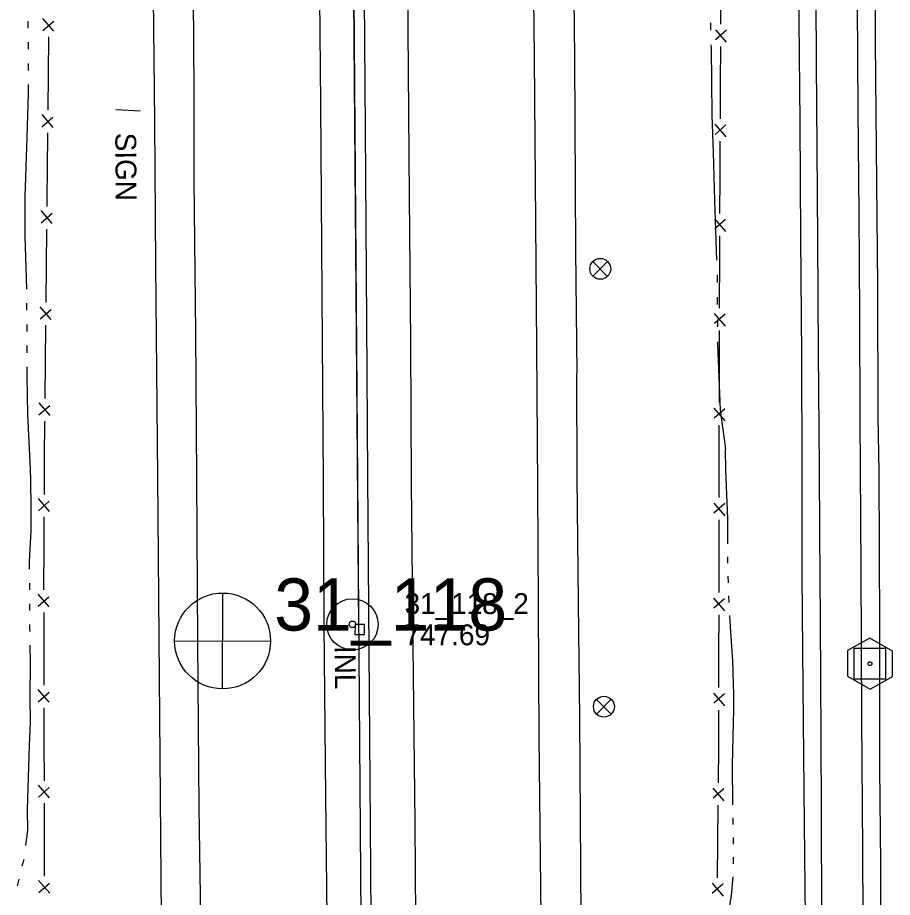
# Model space of a CAD drawing. Extents: x 589250 to 1188077, y 162953 to 363065.
# Drawn here: x 594176.5 to 594427.9, y 165345.1 to 165598.1 of the extents above; entities that cross this region are included whole.
import ezdxf

# ---------------------------------------------------------------- set-up
doc = ezdxf.new("R2010")
doc.units = 0
for name, color, linetype in [('E_DRN', 7, 'Continuous'), ('E_DRN_SS_UG', 7, 'Continuous'), ('E_DRN_Text', 7, 'Continuous'), ('E_FEN_P', 7, 'Continuous'), ('E_MAP_Control', 7, 'Continuous'), ('E_MAP_PassPoints', 7, 'Continuous'), ('E_MAP_PhotoCenter', 7, 'Continuous'), ('E_RDWY', 7, 'Continuous'), ('E_RDWY_Gravel', 7, 'Continuous'), ('E_SGN', 7, 'Continuous'), ('E_SGN_Text', 7, 'Continuous'), ('E_SIG', 7, 'Continuous'), ('E_WAL', 7, 'Continuous'), ('E_WTR_FlowLine', 7, 'Continuous')]:
    doc.layers.add(name, color=color, linetype=linetype)

msp = doc.modelspace()

# ---------------------------------------------------------------- linework, layer by layer
at = {"layer": 'E_DRN'}
for p, q in [((594273.43, 165423.57), (594273.42, 165420.7)), ((594276.12, 165423.56), (594273.43, 165423.57)), ((594276.11, 165420.69), (594276.12, 165423.56)), ((594273.42, 165420.7), (594276.11, 165420.69))]:
    msp.add_line(p, q, dxfattribs=at)
at = {"layer": 'E_DRN_SS_UG'}
for p, q in [((594277.34, 165065.31), (594265.99, 166521.85)), ((594277.34, 165065.31), (594265.99, 166521.85)), ((594274.55, 165422.65), (594271.85, 165769.44))]:
    msp.add_line(p, q, dxfattribs=at)
at = {"layer": 'E_FEN_P'}
for p, q in [((594378.53, 165606.6), (594378.48, 165596.22)), ((594183.7, 165594.36), (594186.86, 165597.09)), ((594186.9, 165594.16), (594183.73, 165597.87)), ((594377.02, 165594.62), (594380.15, 165590.99)), ((594380.17, 165594.44), (594377.07, 165591.73)), ((594185.31, 165582), (594185.41, 165592.55)), ((594378.45, 165589.78), (594378.4, 165579.39)), ((594185.21, 165571.45), (594185.31, 165582)), ((594378.4, 165579.39), (594378.36, 165569)), ((594183.44, 165566.73), (594186.6, 165569.46)), ((594186.64, 165566.53), (594183.48, 165570.23)), ((594376.89, 165567.41), (594380.03, 165563.78)), ((594380.04, 165567.23), (594376.94, 165564.52)), ((594185.05, 165554.37), (594185.15, 165564.92)), ((594378.32, 165562.57), (594378.28, 165552.18)), ((594184.98, 165546.48), (594185.05, 165554.37)), ((594378.28, 165552.18), (594378.23, 165541.79)), ((594184.95, 165543.82), (594184.98, 165546.48)), ((594183.18, 165539.09), (594186.34, 165541.83)), ((594186.38, 165538.89), (594183.22, 165542.6)), ((594376.76, 165540.2), (594379.9, 165536.57)), ((594379.92, 165540.02), (594376.82, 165537.31)), ((594184.77, 165526.73), (594184.88, 165537.28)), ((594378.2, 165535.36), (594378.15, 165524.97)), ((594184.66, 165516.18), (594184.77, 165526.73)), ((594378.15, 165524.97), (594378.12, 165518.7)), ((594378.12, 165518.7), (594378.11, 165514.58)), ((594182.89, 165511.46), (594186.05, 165514.19)), ((594186.09, 165511.26), (594182.92, 165514.97)), ((594376.65, 165512.99), (594379.79, 165509.36)), ((594379.8, 165512.81), (594376.71, 165510.1)), ((594184.48, 165499.1), (594184.59, 165509.65)), ((594378.1, 165508.15), (594378.07, 165497.76)), ((594184.37, 165488.55), (594184.48, 165499.1)), ((594378.07, 165497.76), (594378.05, 165487.37)), ((594182.6, 165483.83), (594185.76, 165486.56)), ((594185.8, 165483.63), (594182.63, 165487.33)), ((594376.59, 165485.78), (594379.73, 165482.15)), ((594379.74, 165485.6), (594376.65, 165482.89)), ((594184.19, 165471.47), (594184.3, 165482.02)), ((594378.03, 165480.94), (594378.01, 165470.55)), ((594184.14, 165460.99), (594184.19, 165471.47)), ((594378.01, 165470.55), (594378, 165460.11)), ((594185.59, 165456.11), (594182.42, 165459.77)), ((594182.41, 165456.29), (594185.53, 165459.02)), ((594376.54, 165458.51), (594379.7, 165454.87)), ((594379.7, 165458.34), (594376.6, 165455.6)), ((594184.06, 165444.02), (594184.11, 165454.5)), ((594377.99, 165453.65), (594377.98, 165443.21)), ((594184.03, 165436.05), (594184.06, 165444.02)), ((594377.98, 165443.21), (594377.97, 165432.77)), ((594184.03, 165433.54), (594184.03, 165436.05)), ((594185.51, 165428.67), (594182.32, 165432.31)), ((594182.33, 165428.83), (594185.44, 165431.58)), ((594376.51, 165431.16), (594379.67, 165427.53)), ((594379.67, 165431), (594376.57, 165428.26)), ((594184.07, 165416.57), (594184.05, 165427.05)), ((594377.96, 165426.31), (594377.95, 165415.87)), ((594184.09, 165406.09), (594184.07, 165416.57)), ((594377.95, 165415.87), (594377.94, 165405.43)), ((594185.57, 165401.22), (594182.38, 165404.86)), ((594182.39, 165401.38), (594185.5, 165404.13)), ((594376.48, 165403.82), (594379.64, 165400.18)), ((594379.65, 165403.65), (594376.54, 165400.92)), ((594184.13, 165389.13), (594184.1, 165399.61)), ((594377.94, 165398.97), (594377.93, 165393.18)), ((594377.93, 165393.18), (594377.89, 165388.53)), ((594184.15, 165378.65), (594184.13, 165389.13)), ((594377.89, 165388.53), (594377.8, 165378.09)), ((594185.63, 165373.77), (594182.44, 165377.42)), ((594182.45, 165373.93), (594185.55, 165376.69)), ((594376.32, 165376.49), (594379.45, 165372.83)), ((594379.48, 165376.3), (594376.36, 165373.59)), ((594184.18, 165361.68), (594184.16, 165372.16)), ((594377.74, 165371.63), (594377.65, 165361.19)), ((594184.21, 165351.2), (594184.18, 165361.68)), ((594377.65, 165361.19), (594377.55, 165350.75)), ((594185.68, 165346.33), (594182.5, 165349.97)), ((594182.51, 165346.49), (594185.61, 165349.24)), ((594376.08, 165349.15), (594379.21, 165345.49)), ((594379.24, 165348.96), (594376.12, 165346.25))]:
    msp.add_line(p, q, dxfattribs=at)
at = {"layer": 'E_MAP_Control'}
for p, q in [((594416.94, 165407.81), (594416.94, 165416.81)), ((594416.94, 165416.81), (594425.94, 165416.81)), ((594416.94, 165407.81), (594416.94, 165416.81)), ((594416.94, 165416.81), (594425.94, 165416.81)), ((594425.94, 165416.81), (594425.94, 165407.81)), ((594425.94, 165416.81), (594425.94, 165407.81)), ((594425.94, 165407.81), (594416.94, 165407.81)), ((594425.94, 165407.81), (594416.94, 165407.81))]:
    msp.add_line(p, q, dxfattribs=at)
msp.add_lwpolyline([(594415.03, 165416.07), (594415.03, 165408.68), (594421.49, 165404.96), (594427.89, 165408.62), (594427.89, 165415.95), (594421.37, 165419.68)], close=True, dxfattribs=at)
msp.add_lwpolyline([(594415.03, 165416.07), (594415.03, 165408.68), (594421.49, 165404.96), (594427.89, 165408.62), (594427.89, 165415.95), (594421.37, 165419.68)], close=True, dxfattribs=at)
msp.add_circle((594421.44, 165412.31), 0.546, dxfattribs=at)
msp.add_circle((594421.44, 165412.31), 0.546, dxfattribs=at)
at = {"layer": 'E_MAP_PassPoints'}
for radius in [7.38, 7.38, 0.945, 0.945]:
    msp.add_circle((594272.68, 165423.62), radius, dxfattribs=at)
at = {"layer": 'E_MAP_PhotoCenter'}
for p, q in [((594235.32, 165432.65), (594235.25, 165405.24)), ((594235.32, 165432.65), (594235.25, 165405.24)), ((594221.63, 165418.84), (594249.09, 165418.83)), ((594221.63, 165418.84), (594249.09, 165418.83))]:
    msp.add_line(p, q, dxfattribs=at)
msp.add_circle((594235.37, 165418.85), 13.78, dxfattribs=at)
msp.add_circle((594235.37, 165418.85), 13.78, dxfattribs=at)
at = {"layer": 'E_RDWY'}
for p, q in [((594227.19, 165577.18), (594226.72, 165654.84)), ((594288.75, 165594.64), (594288.38, 165638.55)), ((594324.5, 165633.43), (594324.94, 165586.55)), ((594263, 165625.28), (594263.49, 165573.31)), ((594406.04, 165584.97), (594405.9, 165611.62)), ((594417.72, 165601.86), (594417.98, 165571.55)), ((594289.1, 165546.65), (594288.75, 165594.64)), ((594324.94, 165586.55), (594325.17, 165551.19)), ((594406.29, 165560.57), (594406.04, 165584.97)), ((594227.24, 165551.39), (594227.19, 165577.18)), ((594263.49, 165573.31), (594263.85, 165518.7)), ((594417.98, 165571.55), (594418.2, 165541.74)), ((594406.48, 165534.01), (594406.29, 165560.57)), ((594227.72, 165507.43), (594227.24, 165551.39)), ((594325.17, 165551.19), (594325.61, 165503.28)), ((594289.49, 165504.86), (594289.1, 165546.65)), ((594418.2, 165541.74), (594418.42, 165512.74)), ((594406.68, 165501.99), (594406.48, 165534.01)), ((594263.85, 165518.7), (594264.24, 165464.81)), ((594418.42, 165512.74), (594418.55, 165482.89)), ((594228, 165465.64), (594227.72, 165507.43)), ((594289.68, 165464.12), (594289.49, 165504.86)), ((594325.61, 165503.28), (594325.87, 165463.02)), ((594406.98, 165468.39), (594406.68, 165501.99)), ((594418.55, 165482.89), (594418.63, 165468.25)), ((594407.06, 165449.98), (594406.98, 165468.39)), ((594418.63, 165468.25), (594418.82, 165439.61)), ((594228.28, 165418.52), (594228, 165465.64)), ((594264.24, 165464.81), (594264.48, 165423.48)), ((594290.15, 165417.36), (594289.68, 165464.12)), ((594325.87, 165463.02), (594326.1, 165429.12)), ((594407.2, 165424.59), (594407.06, 165449.98)), ((594418.82, 165439.61), (594418.99, 165396.46)), ((594326.1, 165429.12), (594326.31, 165391.14)), ((594407.41, 165391.28), (594407.2, 165424.59)), ((594264.48, 165423.48), (594264.98, 165374.11)), ((594228.65, 165370.95), (594228.28, 165418.52)), ((594290.7, 165366.45), (594290.15, 165417.36)), ((594418.99, 165396.46), (594419.29, 165358.66)), ((594326.31, 165391.14), (594326.76, 165348.15)), ((594407.49, 165369.29), (594407.41, 165391.28)), ((594264.98, 165374.11), (594265.44, 165326.54)), ((594229.16, 165334.43), (594228.65, 165370.95)), ((594407.59, 165340.1), (594407.49, 165369.29)), ((594291.01, 165323.76), (594290.7, 165366.45)), ((594419.29, 165358.66), (594419.39, 165333.24)), ((594326.76, 165348.15), (594327.12, 165301.41))]:
    msp.add_line(p, q, dxfattribs=at)
at = {"layer": 'E_RDWY_Gravel'}
for p, q in [((594423.01, 165630.49), (594422.96, 165590.99)), ((594401.1, 165597.18), (594400.86, 165624.77)), ((594401.39, 165568.06), (594401.1, 165597.18)), ((594422.96, 165590.99), (594423.18, 165560.6)), ((594401.59, 165534.83), (594401.39, 165568.06)), ((594423.18, 165560.6), (594423.6, 165520.98)), ((594401.84, 165500.81), (594401.59, 165534.83)), ((594423.6, 165520.98), (594423.74, 165483.22)), ((594401.99, 165468.27), (594401.84, 165500.81)), ((594423.74, 165483.22), (594423.96, 165467.49)), ((594401.95, 165437.6), (594401.99, 165468.27)), ((594423.96, 165467.49), (594424.2, 165422.61)), ((594402.23, 165405.66), (594401.95, 165437.6)), ((594424.2, 165422.61), (594424.18, 165382.37)), ((594402.64, 165366.21), (594402.23, 165405.66)), ((594424.18, 165382.37), (594424.42, 165354.75)), ((594403.07, 165321.87), (594402.64, 165366.21)), ((594424.42, 165354.75), (594424.59, 165319.36))]:
    msp.add_line(p, q, dxfattribs=at)
at = {"layer": 'E_SGN'}
msp.add_line((594211.67, 165571.21), (594204.68, 165571.59), dxfattribs=at)
at = {"layer": 'E_SIG'}
for points in [[(594345.98, 165527.96), (594341.79, 165523.73)], [(594341.79, 165527.92), (594346.02, 165523.69)], [(594347.03, 165402.06), (594342.84, 165397.83)], [(594342.84, 165402.02), (594347.07, 165397.79)]]:
    msp.add_lwpolyline(points, dxfattribs=at)
for centre in [(594343.92, 165525.84), (594344.97, 165399.94)]:
    msp.add_circle(centre, 3, dxfattribs=at)
at = {"layer": 'E_WAL'}
for p, q in [((594336.14, 165630.95), (594336.49, 165586.56)), ((594275.94, 165615.32), (594276.35, 165566.08)), ((594215.86, 165568.22), (594215.47, 165607.99)), ((594336.49, 165586.56), (594336.82, 165531.23)), ((594216.19, 165527), (594215.86, 165568.22)), ((594276.35, 165566.08), (594276.7, 165510.67)), ((594336.82, 165531.23), (594337.22, 165495.76)), ((594216.76, 165465.93), (594216.19, 165527)), ((594276.7, 165510.67), (594277.02, 165466.1)), ((594337.33, 165465.68), (594337.22, 165495.76)), ((594217.03, 165431.53), (594216.76, 165465.93)), ((594277.02, 165466.1), (594277.75, 165365.87)), ((594337.68, 165429.93), (594337.33, 165465.68)), ((594217.89, 165331.17), (594217.03, 165431.53)), ((594338.08, 165396.61), (594337.68, 165429.93)), ((594338.51, 165330.39), (594338.08, 165396.61)), ((594277.75, 165365.87), (594278.63, 165265.88))]:
    msp.add_line(p, q, dxfattribs=at)
at = {"layer": 'E_WTR_FlowLine'}
for p, q in [((594179.51, 165595.09), (594179.5, 165597.12)), ((594375.58, 165596.64), (594375.64, 165594.5)), ((594179.55, 165589), (594179.54, 165591.03)), ((594375.74, 165590.24), (594375.76, 165589.35)), ((594375.76, 165589.35), (594375.99, 165570.13)), ((594179.58, 165583.7), (594179.58, 165584.94)), ((594179.58, 165582.91), (594179.58, 165583.7)), ((594179.59, 165576.11), (594179.59, 165578.85)), ((594179.08, 165560.85), (594179.59, 165576.11)), ((594375.99, 165570.13), (594376.34, 165559.3)), ((594178.71, 165549.43), (594179.08, 165560.85)), ((594376.34, 165559.29), (594376.8, 165545.53)), ((594178.63, 165546.96), (594178.71, 165549.43)), ((594178.62, 165535.18), (594178.63, 165546.96)), ((594376.8, 165545.53), (594377.37, 165528.36)), ((594179.02, 165523.21), (594178.62, 165535.18)), ((594179.06, 165520.01), (594179.02, 165523.21)), ((594377.49, 165524.1), (594377.51, 165521.96)), ((594179.15, 165513.92), (594179.12, 165515.95)), ((594377.55, 165517.69), (594377.56, 165515.56)), ((594377.6, 165511.29), (594377.62, 165509.16)), ((594179.19, 165507.83), (594179.2, 165509.86)), ((594179.18, 165501.74), (594179.18, 165503.77)), ((594377.65, 165504.89), (594377.66, 165504.18)), ((594377.66, 165504.18), (594378.36, 165485.23)), ((594179.16, 165495.1), (594179.17, 165497.68)), ((594179.42, 165483.99), (594179.16, 165495.1)), ((594378.36, 165485.23), (594379.92, 165474.06)), ((594180.11, 165468.26), (594179.42, 165483.99)), ((594380.04, 165467.86), (594379.92, 165474.06)), ((594180.23, 165464.93), (594180.11, 165468.26)), ((594380.6, 165453.97), (594380.04, 165467.86)), ((594180.39, 165457.32), (594180.23, 165464.93)), ((594180.32, 165450.36), (594180.39, 165457.32)), ((594380.58, 165446.82), (594380.6, 165453.97)), ((594179.9, 165441.8), (594180.32, 165450.36)), ((594380.57, 165441.18), (594380.57, 165443.06)), ((594179.91, 165439.48), (594179.9, 165441.8)), ((594380.77, 165435.55), (594380.7, 165437.43)), ((594179.94, 165433.52), (594179.93, 165435.5)), ((594179.97, 165427.56), (594179.96, 165429.54)), ((594380.98, 165429.92), (594380.91, 165431.79)), ((594381.43, 165421.43), (594381.18, 165426.16)), ((594180.01, 165422.45), (594180, 165423.59)), ((594180.02, 165421.6), (594180.01, 165422.45)), ((594382.06, 165413.17), (594381.43, 165421.43)), ((594180.14, 165412.51), (594180.07, 165417.63)), ((594180.04, 165402.86), (594180.14, 165412.51)), ((594382.36, 165403.47), (594382.06, 165413.17)), ((594180.16, 165395.5), (594180.04, 165402.86)), ((594382.29, 165398.95), (594382.36, 165403.47)), ((594382.23, 165395.35), (594382.29, 165398.95)), ((594179.89, 165388.83), (594180.16, 165395.5)), ((594381.91, 165383.16), (594382.23, 165395.35)), ((594179.65, 165382.62), (594179.89, 165388.83)), ((594179.33, 165370.24), (594179.65, 165382.62)), ((594382.01, 165371.7), (594381.91, 165383.16)), ((594179.38, 165364.39), (594179.33, 165370.24)), ((594382.13, 165366.06), (594382.09, 165367.94)), ((594178.84, 165360.07), (594179.38, 165364.39)), ((594382.23, 165360.43), (594382.22, 165362.3)), ((594177.78, 165354.22), (594178.29, 165356.14)), ((594382.2, 165354.79), (594382.23, 165356.67)), ((594381.63, 165345.68), (594382.12, 165351.03)), ((594176.45, 165348.41), (594176.86, 165350.36)), ((594380.82, 165340.25), (594381.63, 165345.68))]:
    msp.add_line(p, q, dxfattribs=at)

# ---------------------------------------------------------------- texts
at = {"layer": 'E_DRN_Text'}
msp.add_text('INL', height=6, rotation=270.4812, dxfattribs=at).set_placement((594267.58, 165417.39))
at = {"layer": 'E_MAP_PassPoints'}
for s, p in [('31_118_2', (594287.68, 165426.6)), ('31_118_2', (594287.68, 165426.6)), ('747.69', (594287.68, 165417.6)), ('747.69', (594287.68, 165417.6))]:
    msp.add_text(s, height=6, dxfattribs=at).set_placement(p)
at = {"layer": 'E_MAP_PhotoCenter'}
msp.add_text('31_118', height=15, dxfattribs=at).set_placement((594250.22, 165421.83))
msp.add_text('31_118', height=15, dxfattribs=at).set_placement((594250.22, 165421.83))
at = {"layer": 'E_SGN_Text'}
msp.add_text('SIGN', height=6, rotation=270.3808, dxfattribs=at).set_placement((594204.52, 165564.98))

doc.saveas('drawing.dxf')
